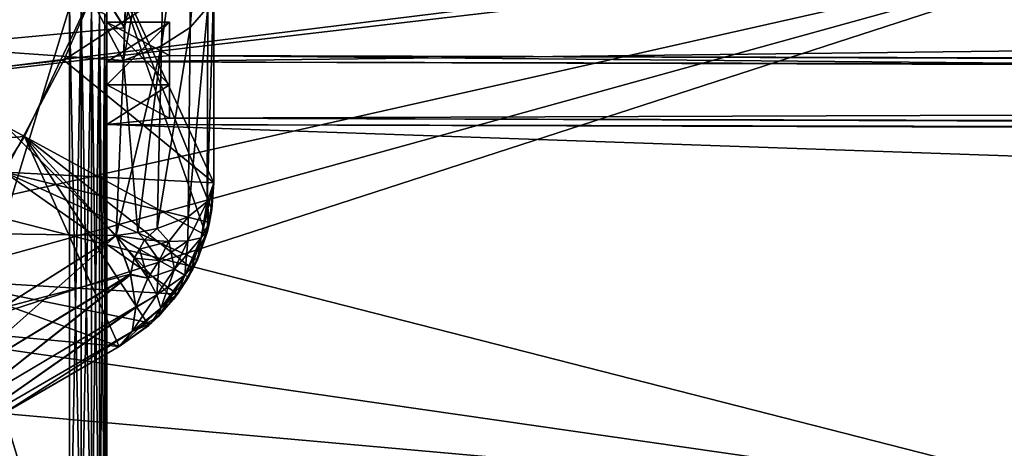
# Model space of a CAD drawing. Header units: metres. Extents: x -31 to 116, y -82 to 82.
# Tile 580 of 656: x 11.81 to 19.63, y -8.95 to -5.54. Entities that reach past the tile are written whole.
import ezdxf

# ---------------------------------------------------------------- set-up
doc = ezdxf.new("R2010")
doc.units = ezdxf.units.M
doc.layers.add('solid_80000000GA_10_1', color=7, linetype='CONTINUOUS')

msp = doc.modelspace()

# ---------------------------------------------------------------- linework, layer by layer
at = {"layer": 'solid_80000000GA_10_1'}
for points in [[(13.35, 6.841601, 81.453682), (13.35, -6.841601, 81.453682), (13.35, -6.841601, 67.580986)], [(13.35, 6.841601, 67.580986), (13.35, 6.841601, 81.453682), (13.35, -6.841601, 67.580986)], [(13.35, -5.267786, 66.841118), (13.35, 6.841601, 67.580986), (13.35, -6.841601, 67.580986)], [(13.35, 6.841601, 81.453682), (13.35, 5.101285, 81.711884), (13.35, -6.841601, 81.453682)], [(13.35, -6.841601, -81.453682), (13.35, 6.841601, -81.453682), (13.35, 6.841601, -67.580986)], [(13.35, -6.841601, -67.580986), (13.35, -6.841601, -81.453682), (13.35, 6.841601, -67.580986)], [(13.35, 5.267786, -66.841118), (13.35, -6.841601, -67.580986), (13.35, 6.841601, -67.580986)], [(13.35, -6.841601, -81.453682), (13.35, -5.101285, -81.711884), (13.35, 6.841601, -81.453682)], [(13.35, 5.267786, -66.841118), (13.35, -5.269455, -66.84185), (13.35, -6.841601, -67.580986)], [(13.35, 5.101285, 81.711884), (13.35, -5.089581, 81.713448), (13.35, -6.841601, 81.453682)], [(21, -4.767694, -60.582588), (8.5, -6.311974, -60.27401), (8.5, -3.160286, -60.521149)], [(21, -4.845559, 60.576412), (8.5, -3.160286, 60.521149), (8.5, -6.311974, 60.27401)], [(13.161722, -5.606143, 66.064606), (13.178867, -3.930921, 65.490601), (13.30658, -3.81399, 65.86869)], [(13.302156, -5.445621, 66.445374), (13.161722, -5.606143, 66.064606), (13.30658, -3.81399, 65.86869)], [(13.306579, -3.81399, -65.86869), (13.161722, -5.606143, -66.064606), (13.302156, -5.445621, -66.445374)], [(13.306579, -3.81399, -65.86869), (13.178867, -3.930921, -65.490601), (13.161722, -5.606143, -66.064606)], [(12.934679, -5.750931, 65.721146), (12.9718, -4.03747, 65.146065), (13.178867, -3.930921, 65.490601)], [(13.161722, -5.606143, 66.064606), (12.934679, -5.750931, 65.721146), (13.178867, -3.930921, 65.490601)], [(13.178867, -3.930921, -65.490601), (12.934679, -5.750932, -65.721146), (13.161722, -5.606143, -66.064606)], [(13.178867, -3.930921, -65.490601), (12.9718, -4.03747, -65.146065), (12.934679, -5.750932, -65.721146)], [(12.9718, -4.03747, 65.146065), (12.63256, -5.869177, 65.42942), (12.642657, -5.609816, 65.331367)], [(12.934679, -5.750931, 65.721146), (12.63256, -5.869177, 65.42942), (12.9718, -4.03747, 65.146065)], [(12.9718, -4.03747, -65.146065), (12.632561, -5.869144, -65.429413), (12.934679, -5.750932, -65.721146)], [(12.9718, -4.03747, -65.146065), (12.694963, -4.127536, -64.849106), (12.632561, -5.869144, -65.429413)], [(12.9718, -4.03747, 65.146065), (12.642657, -5.609816, 65.331367), (12.694963, -4.12756, 64.849113)], [(11.742736, -4.179841, -63.964466), (12.642675, -5.609376, -65.331207), (12.694963, -4.127536, -64.849106)], [(12.694963, -4.12756, 64.849113), (12.642657, -5.609816, 65.331367), (11.742736, -4.179841, 63.964466)], [(12.694963, -4.127536, -64.849106), (12.642675, -5.609376, -65.331207), (12.632561, -5.869144, -65.429413)], [(12.63256, -5.869177, 65.42942), (11.055272, -5.757071, 63.964466), (11.742736, -4.179841, 63.964466)], [(11.742736, -4.179841, -63.964466), (11.055272, -5.757071, -63.964466), (12.642675, -5.609376, -65.331207)], [(12.642657, -5.609816, 65.331367), (12.63256, -5.869177, 65.42942), (11.742736, -4.179841, 63.964466)], [(12.5, -4.60007, -58.449436), (12.5, -5.879835, -58.334595), (103, -4.786649, -60.811905)], [(12.5, -5.879835, 58.334595), (12.5, -4.60007, 58.449436), (103, -4.786808, 60.811893)], [(12.5, -5.564954, 55.338707), (12.5, -4.60007, 58.449436), (12.5, -5.879835, 58.334595)], [(12.5, -5.523805, 54.598438), (12.5, -4.60007, 58.449436), (12.5, -5.564954, 55.338707)], [(12.5, -5.564954, -55.338707), (12.5, -5.879835, -58.334595), (12.5, -4.60007, -58.449436)], [(12.5, -5.523805, -54.598438), (12.5, -5.564954, -55.338707), (12.5, -4.60007, -58.449436)], [(21, -4.767694, -60.582588), (21, -9.506505, -60.021713), (8.5, -6.311974, -60.27401)], [(9.940671, -4.709887, 82), (9.081097, -6.207486, 82), (12.563498, -4.940434, 82)], [(21, -4.845559, 60.576412), (8.261774, -8.368991, 60.020542), (8.077058, -9.038525, 59.921494)], [(21, -9.598451, 60.00708), (21, -4.845559, 60.576412), (8.077058, -9.038525, 59.921494)], [(21, -4.845559, 60.576412), (8.394072, -7.688742, 60.112804), (8.261774, -8.368991, 60.020542)], [(21, -4.845559, 60.576412), (8.5, -6.311974, 60.27401), (8.394072, -7.688742, 60.112804)], [(12.5, -5.879835, -58.334595), (92, -6.097442, -60.404987), (103, -4.786649, -60.811905)], [(92, -6.097442, 60.404987), (12.5, -5.879835, 58.334595), (103, -4.786808, 60.811893)], [(9.081097, -6.207486, 82), (12.159451, -5.864935, 82), (12.563498, -4.940434, 82)], [(13.35, -5.089581, 81.713448), (12.563498, -4.940434, 82), (12.159451, -5.864935, 82)], [(9.653408, -5.273681, -82), (12.519493, -5.05093, -82), (11.847364, -6.472245, -82)], [(13.290312, -7.26053, -81.40155), (11.847364, -6.472245, -82), (12.519493, -5.05093, -82)], [(13.35, -6.841601, -81.453682), (12.519493, -5.05093, -82), (13.35, -5.101285, -81.711884)], [(13.335076, -7.052669, -81.423027), (12.519493, -5.05093, -82), (13.35, -6.841601, -81.453682)], [(13.335076, -7.052669, -81.423027), (13.290312, -7.26053, -81.40155), (12.519493, -5.05093, -82)], [(13.35, -5.089581, 81.713448), (12.159451, -5.864935, 82), (13.35, -6.841601, 81.453682)], [(8.707303, -6.721757, -82), (9.653408, -5.273681, -82), (11.847364, -6.472245, -82)], [(13.298754, -6.987948, -67.151649), (13.35, -6.841601, -67.580986), (13.35, -5.269455, -66.84185)], [(13.302156, -5.445621, -66.445374), (13.298754, -6.987948, -67.151649), (13.35, -5.269455, -66.84185)], [(13.35, -5.267786, 66.841118), (13.35, -6.841601, 67.580986), (13.298991, -6.987988, 67.151604)], [(13.302156, -5.445621, 66.445374), (13.35, -5.267786, 66.841118), (13.298991, -6.987988, 67.151604)], [(10.7, -10.376119, -52.759483), (12.205235, -5.446113, -54.308723), (10.7, -5.439308, -54.283344)], [(10.7, -5.439308, 54.283344), (12.205235, -5.446113, 54.308723), (12.205235, -10.383694, 52.784668)], [(10.7, -10.374705, 52.759968), (10.7, -5.439308, 54.283344), (12.205235, -10.383694, 52.784668)], [(10.7, -10.376119, -52.759483), (12.205235, -10.383694, -52.784668), (12.205235, -5.446113, -54.308723)], [(12.205235, -5.446113, -54.308723), (12.205235, -10.383694, -52.784668), (12.296415, -5.450223, -54.324051)], [(12.296415, -10.06336, 52.912724), (12.205235, -10.383694, 52.784668), (12.205235, -5.446113, 54.308723)], [(12.296415, -10.06336, 52.912724), (12.205235, -5.446113, 54.308723), (12.296415, -5.450223, 54.324051)], [(12.205235, -10.383694, -52.784668), (12.296415, -10.06336, -52.912724), (12.296415, -5.450223, -54.324051)], [(12.296415, -5.450223, -54.324051), (12.296415, -10.06336, -52.912724), (12.378717, -5.461394, -54.365707)], [(12.296415, -5.450223, 54.324051), (12.378717, -5.461394, 54.365707), (12.378717, -10.077409, 52.953499)], [(12.296415, -10.06336, 52.912724), (12.296415, -5.450223, 54.324051), (12.378717, -10.077409, 52.953499)], [(12.296415, -10.06336, -52.912724), (12.378717, -10.077409, -52.953499), (12.378717, -5.461394, -54.365707)], [(12.378717, -5.461394, -54.365707), (12.378717, -10.077409, -52.953499), (12.443876, -5.478552, -54.429688)], [(12.378717, -5.461394, 54.365707), (12.443876, -5.478552, 54.429688), (12.443876, -10.098987, 53.016132)], [(12.378717, -10.077409, 52.953499), (12.378717, -5.461394, 54.365707), (12.443876, -10.098987, 53.016132)], [(13.302156, -5.445621, -66.445374), (13.147428, -7.110879, -66.733482), (13.298754, -6.987948, -67.151649)], [(13.302156, -5.445621, -66.445374), (13.161722, -5.606143, -66.064606), (13.147428, -7.110879, -66.733482)], [(13.302156, -5.445621, 66.445374), (13.298991, -6.987988, 67.151604), (13.147452, -7.11088, 66.733482)], [(13.302156, -5.445621, 66.445374), (13.147452, -7.11088, 66.733482), (13.161722, -5.606143, 66.064606)], [(12.378717, -10.077409, -52.953499), (12.443876, -10.098987, -53.016132), (12.443876, -5.478552, -54.429688)], [(12.443876, -5.478552, -54.429688), (12.443876, -10.098987, -53.016132), (12.485639, -5.500051, -54.509861)], [(12.443876, -5.478552, 54.429688), (12.485639, -5.500051, 54.509861), (12.485639, -10.126023, 53.094608)], [(12.443876, -10.098987, 53.016132), (12.443876, -5.478552, 54.429688), (12.485639, -10.126023, 53.094608)], [(12.443876, -10.098987, -53.016132), (12.485639, -10.126024, -53.094608), (12.485639, -5.500051, -54.509861)], [(12.485639, -5.500051, -54.509861), (12.485639, -10.126024, -53.094608), (12.5, -5.523805, -54.598438)], [(12.485639, -5.500051, 54.509861), (12.5, -5.523805, 54.598438), (12.5, -10.48393, 53.067383)], [(12.485639, -10.126023, 53.094608), (12.485639, -5.500051, 54.509861), (12.5, -10.48393, 53.067383)], [(12.485639, -10.126024, -53.094608), (12.5, -10.482507, -53.067871), (12.5, -5.523805, -54.598438)], [(12.5, -10.482507, -53.067871), (12.5, -5.564954, -55.338707), (12.5, -5.523805, -54.598438)], [(12.5, -5.523805, 54.598438), (12.5, -5.564954, 55.338707), (12.5, -6.062215, 55.286442)], [(12.5, -10.48393, 53.067383), (12.5, -5.523805, 54.598438), (12.5, -6.062215, 55.286442)], [(11.055272, -5.757071, -63.964466), (12.632561, -5.869144, -65.429413), (12.642675, -5.609376, -65.331207)], [(13, -5.828977, 57.850716), (12.5, -5.564954, 55.338707), (12.5, -5.879835, 58.334595)], [(13, -5.564954, -55.338707), (12.5, -5.879835, -58.334595), (12.5, -5.564954, -55.338707)], [(13, -5.564954, -55.338707), (13, -5.828977, -57.850716), (12.5, -5.879835, -58.334595)], [(12.5, -10.482507, -53.067871), (12.5, -6.062215, -55.286442), (12.5, -5.564954, -55.338707)], [(13, -5.564954, -55.338707), (12.5, -5.564954, -55.338707), (12.5, -6.062215, -55.286442)], [(13, -6.062215, -55.286442), (13, -5.564954, -55.338707), (12.5, -6.062215, -55.286442)], [(13, -6.062215, 55.286442), (12.5, -6.062215, 55.286442), (12.5, -5.564954, 55.338707)], [(13, -5.564954, 55.338707), (13, -6.062215, 55.286442), (12.5, -5.564954, 55.338707)], [(13, -5.828977, 57.850716), (13, -5.564954, 55.338707), (12.5, -5.564954, 55.338707)], [(13.161722, -5.606143, -66.064606), (12.90174, -7.202685, -66.349075), (13.147428, -7.110879, -66.733482)], [(13.161722, -5.606143, -66.064606), (12.934679, -5.750932, -65.721146), (12.90174, -7.202685, -66.349075)], [(13.161722, -5.606143, 66.064606), (13.147452, -7.11088, 66.733482), (12.901942, -7.202705, 66.348915)], [(13.161722, -5.606143, 66.064606), (12.901942, -7.202705, 66.348915), (12.934679, -5.750931, 65.721146)], [(13, -6.326238, -57.79845), (13, -5.828977, -57.850716), (13, -5.564954, -55.338707)], [(13, -6.326238, -57.79845), (13, -5.564954, -55.338707), (13, -6.062215, -55.286442)], [(13, -5.564954, 55.338707), (13, -6.326238, 57.79845), (13, -6.062215, 55.286442)], [(13, -5.828977, 57.850716), (13, -6.326238, 57.79845), (13, -5.564954, 55.338707)], [(11.055272, -5.757071, -63.964466), (10.157061, -7.224752, -63.964466), (12.57478, -7.260019, -66.020088)], [(12.57478, -7.260019, 66.020088), (11.651895, -7.845789, 65.547173), (11.055272, -5.757071, 63.964466)], [(12.63256, -5.869177, 65.42942), (12.57478, -7.260019, 66.020088), (11.055272, -5.757071, 63.964466)], [(11.055272, -5.757071, -63.964466), (12.57478, -7.260019, -66.020088), (12.632561, -5.869144, -65.429413)], [(12.934679, -5.750931, 65.721146), (12.57478, -7.260019, 66.020088), (12.63256, -5.869177, 65.42942)], [(12.934679, -5.750931, 65.721146), (12.746971, -7.235993, 66.17572), (12.57478, -7.260019, 66.020088)], [(12.934679, -5.750932, -65.721146), (12.632561, -5.869144, -65.429413), (12.746933, -7.235952, -66.175827)], [(12.934679, -5.750932, -65.721146), (12.746933, -7.235952, -66.175827), (12.90174, -7.202685, -66.349075)], [(12.934679, -5.750931, 65.721146), (12.901942, -7.202705, 66.348915), (12.746971, -7.235993, 66.17572)], [(9.081097, -6.207486, 82), (11.68735, -6.756908, 82), (12.159451, -5.864935, 82)], [(13.35, -6.841601, 81.453682), (12.159451, -5.864935, 82), (11.68735, -6.756908, 82)], [(13, -5.828977, 57.850716), (12.5, -5.879835, 58.334595), (92, -6.097442, 60.404987)], [(13, -5.828977, -57.850716), (92, -6.045214, -59.90807), (12.5, -5.879835, -58.334595)], [(13, -5.828977, 57.850716), (92, -6.097442, 60.404987), (92, -6.045214, 59.90807)], [(92, -6.542475, -59.855804), (92, -6.045214, -59.90807), (13, -5.828977, -57.850716)], [(13, -6.326238, -57.79845), (92, -6.542475, -59.855804), (13, -5.828977, -57.850716)], [(13, -5.828977, 57.850716), (92, -6.045214, 59.90807), (13, -6.326238, 57.79845)], [(92, -6.045214, -59.90807), (92, -6.097442, -60.404987), (12.5, -5.879835, -58.334595)], [(12.632561, -5.869144, -65.429413), (12.57478, -7.260019, -66.020088), (12.746933, -7.235952, -66.175827)], [(12.5, -10.48393, 53.067383), (12.5, -6.062215, 55.286442), (12.5, -6.377096, 58.28233)], [(13, -6.062215, 55.286442), (12.5, -6.377096, 58.28233), (12.5, -6.062215, 55.286442)], [(13, -6.062215, 55.286442), (13, -6.326238, 57.79845), (12.5, -6.377096, 58.28233)], [(12.5, -10.482507, -53.067871), (12.5, -6.377096, -58.28233), (12.5, -6.062215, -55.286442)], [(13, -6.326238, -57.79845), (12.5, -6.062215, -55.286442), (12.5, -6.377096, -58.28233)], [(13, -6.326238, -57.79845), (13, -6.062215, -55.286442), (12.5, -6.062215, -55.286442)], [(92, -6.045214, 59.90807), (92, -6.542475, 59.855804), (13, -6.326238, 57.79845)], [(8.394072, -7.688741, -60.112804), (8.5, -6.311974, -60.27401), (21, -9.506505, -60.021713)], [(13, -6.326238, 57.79845), (92, -6.542475, 59.855804), (12.5, -6.377096, 58.28233)], [(13, -6.326238, -57.79845), (12.5, -6.377096, -58.28233), (92, -6.594703, -60.352726)], [(13, -6.326238, -57.79845), (92, -6.594703, -60.352726), (92, -6.542475, -59.855804)], [(12.5, -6.377096, -58.28233), (12.5, -10.777946, -57.631004), (103, -9.542414, -60.248985)], [(92, -6.594703, -60.352726), (12.5, -6.377096, -58.28233), (103, -9.542414, -60.248985)], [(12.5, -6.377096, 58.28233), (92, -6.594703, 60.352726), (103, -9.542365, 60.248993)], [(12.5, -10.777929, 57.631008), (12.5, -6.377096, 58.28233), (103, -9.542365, 60.248993)], [(92, -6.542475, 59.855804), (92, -6.594703, 60.352726), (12.5, -6.377096, 58.28233)], [(12.5, -10.48393, 53.067383), (12.5, -6.377096, 58.28233), (12.5, -10.777929, 57.631008)], [(12.5, -10.482507, -53.067871), (12.5, -10.777946, -57.631004), (12.5, -6.377096, -58.28233)], [(8.707303, -6.721757, -82), (11.847364, -6.472245, -82), (10.88724, -7.982312, -82)], [(12.6, -8.140638, -81.453682), (10.88724, -7.982312, -82), (11.847364, -6.472245, -82)], [(13.184956, -7.525629, -81.388008), (11.847364, -6.472245, -82), (13.290312, -7.26053, -81.40155)], [(12.8337, -7.974002, -81.414314), (12.6, -8.140638, -81.453682), (11.847364, -6.472245, -82)], [(13.030804, -7.766643, -81.392258), (12.8337, -7.974002, -81.414314), (11.847364, -6.472245, -82)], [(13.184956, -7.525629, -81.388008), (13.030804, -7.766643, -81.392258), (11.847364, -6.472245, -82)], [(13.062881, -7.724165, 81.390129), (11.68735, -6.756908, 82), (11.14992, -7.611111, 82)], [(13.219734, -7.453016, 81.390038), (11.68735, -6.756908, 82), (13.062881, -7.724165, 81.390129)], [(13.316873, -7.155104, 81.411392), (11.68735, -6.756908, 82), (13.219734, -7.453016, 81.390038)], [(13.35, -6.841601, 81.453682), (11.68735, -6.756908, 82), (13.316873, -7.155104, 81.411392)], [(13.35, -6.841601, 67.580986), (13.317231, -7.153422, 67.580963), (13.250785, -7.276778, 67.21019)], [(13.298991, -6.987988, 67.151604), (13.35, -6.841601, 67.580986), (13.250785, -7.276778, 67.21019)], [(13.298754, -6.987948, -67.151649), (13.317221, -7.153473, -67.580963), (13.35, -6.841601, -67.580986)], [(13.316873, -7.155104, 81.411392), (13.317231, -7.153422, 67.580963), (13.35, -6.841601, 67.580986)], [(13.35, -6.841601, 81.453682), (13.316873, -7.155104, 81.411392), (13.35, -6.841601, 67.580986)], [(13.317221, -7.153473, -67.580963), (13.35, -6.841601, -81.453682), (13.35, -6.841601, -67.580986)], [(13.317221, -7.153473, -67.580963), (13.335076, -7.052669, -81.423027), (13.35, -6.841601, -81.453682)], [(13.298991, -6.987988, 67.151604), (13.250785, -7.276778, 67.21019), (13.145382, -7.302872, 66.865662)], [(13.147452, -7.11088, 66.733482), (13.298991, -6.987988, 67.151604), (13.145382, -7.302872, 66.865662)], [(13.298754, -6.987948, -67.151649), (13.145387, -7.302859, -66.865662), (13.25079, -7.276761, -67.21019)], [(13.298754, -6.987948, -67.151649), (13.147428, -7.110879, -66.733482), (13.145387, -7.302859, -66.865662)], [(13.298754, -6.987948, -67.151649), (13.25079, -7.276761, -67.21019), (13.299603, -7.227152, -67.580963)], [(13.298754, -6.987948, -67.151649), (13.299603, -7.227152, -67.580963), (13.317221, -7.153473, -67.580963)], [(13.147428, -7.110879, -66.733482), (12.90174, -7.202685, -66.349075), (12.992987, -7.307813, -66.550926)], [(12.901942, -7.202705, 66.348915), (13.147452, -7.11088, 66.733482), (12.992983, -7.307821, 66.550926)], [(13.147452, -7.11088, 66.733482), (13.145382, -7.302872, 66.865662), (12.992983, -7.307821, 66.550926)], [(13.147428, -7.110879, -66.733482), (12.992987, -7.307813, -66.550926), (13.145387, -7.302859, -66.865662)], [(13.299603, -7.227152, -67.580963), (13.290312, -7.26053, -81.40155), (13.335076, -7.052669, -81.423027)], [(13.299603, -7.227152, -67.580963), (13.335076, -7.052669, -81.423027), (13.317221, -7.153473, -67.580963)], [(13.316873, -7.155104, 81.411392), (13.219734, -7.453016, 81.390038), (13.299601, -7.227161, 67.580963)], [(13.317231, -7.153422, 67.580963), (13.299601, -7.227161, 67.580963), (13.250785, -7.276778, 67.21019)], [(13.316873, -7.155104, 81.411392), (13.299601, -7.227161, 67.580963), (13.317231, -7.153422, 67.580963)], [(10.157061, -7.224752, -63.964466), (11.66507, -7.837452, -65.553452), (12.57478, -7.260019, -66.020088)], [(11.213963, -8.468192, 65.616425), (11.651895, -7.845789, 65.547173), (12.57478, -7.260019, 66.020088)], [(12.688976, -7.571693, 66.349335), (11.213963, -8.468192, 65.616425), (12.57478, -7.260019, 66.020088)], [(11.66507, -7.837452, -65.553452), (12.68792, -7.567412, -66.343689), (12.57478, -7.260019, -66.020088)], [(12.746933, -7.235952, -66.175827), (12.57478, -7.260019, -66.020088), (12.801025, -7.293243, -66.268539)], [(12.746971, -7.235993, 66.17572), (12.801023, -7.293247, 66.268539), (12.57478, -7.260019, 66.020088)], [(12.716982, -7.438857, 66.268517), (12.688976, -7.571693, 66.349335), (12.57478, -7.260019, 66.020088)], [(12.760641, -7.366997, 66.26712), (12.57478, -7.260019, 66.020088), (12.801023, -7.293247, 66.268539)], [(12.716982, -7.438857, 66.268517), (12.57478, -7.260019, 66.020088), (12.760641, -7.366997, 66.26712)], [(12.716983, -7.438856, -66.268517), (12.57478, -7.260019, -66.020088), (12.68792, -7.567412, -66.343689)], [(12.760642, -7.366995, -66.26712), (12.801025, -7.293243, -66.268539), (12.57478, -7.260019, -66.020088)], [(12.716983, -7.438856, -66.268517), (12.760642, -7.366995, -66.26712), (12.57478, -7.260019, -66.020088)], [(12.90174, -7.202685, -66.349075), (12.746933, -7.235952, -66.175827), (12.801025, -7.293243, -66.268539)], [(12.746971, -7.235993, 66.17572), (12.901942, -7.202705, 66.348915), (12.801023, -7.293247, 66.268539)], [(12.901942, -7.202705, 66.348915), (12.992983, -7.307821, 66.550926), (12.801023, -7.293247, 66.268539)], [(12.90174, -7.202685, -66.349075), (12.801025, -7.293243, -66.268539), (12.992987, -7.307813, -66.550926)], [(13.119682, -7.573283, 67.203819), (13.250785, -7.276778, 67.21019), (13.299601, -7.227161, 67.580963)], [(13.220336, -7.451666, 67.580971), (13.119682, -7.573283, 67.203819), (13.299601, -7.227161, 67.580963)], [(13.220317, -7.451708, -67.580971), (13.184956, -7.525629, -81.388008), (13.290312, -7.26053, -81.40155)], [(13.219734, -7.453016, 81.390038), (13.220336, -7.451666, 67.580971), (13.299601, -7.227161, 67.580963)], [(13.220317, -7.451708, -67.580971), (13.290312, -7.26053, -81.40155), (13.299603, -7.227152, -67.580963)], [(13.220317, -7.451708, -67.580971), (13.299603, -7.227152, -67.580963), (13.25079, -7.276761, -67.21019)], [(12.760641, -7.366997, 66.26712), (12.801023, -7.293247, 66.268539), (12.992983, -7.307821, 66.550926)], [(12.916565, -7.456676, 66.546402), (12.760641, -7.366997, 66.26712), (12.992983, -7.307821, 66.550926)], [(12.760642, -7.366995, -66.26712), (12.916569, -7.45667, -66.546402), (12.801025, -7.293243, -66.268539)], [(12.916569, -7.45667, -66.546402), (12.992987, -7.307813, -66.550926), (12.801025, -7.293243, -66.268539)], [(12.916565, -7.456676, 66.546402), (12.992983, -7.307821, 66.550926), (13.145382, -7.302872, 66.865662)], [(13.038591, -7.526787, 66.858658), (12.916565, -7.456676, 66.546402), (13.145382, -7.302872, 66.865662)], [(12.916569, -7.45667, -66.546402), (13.038596, -7.526779, -66.858658), (12.992987, -7.307813, -66.550926)], [(13.038596, -7.526779, -66.858658), (13.145387, -7.302859, -66.865662), (12.992987, -7.307813, -66.550926)], [(13.038591, -7.526787, 66.858658), (13.145382, -7.302872, 66.865662), (13.250785, -7.276778, 67.21019)], [(13.119682, -7.573283, 67.203819), (13.038591, -7.526787, 66.858658), (13.250785, -7.276778, 67.21019)], [(13.038596, -7.526779, -66.858658), (13.119688, -7.573273, -67.203819), (13.145387, -7.302859, -66.865662)], [(13.119688, -7.573273, -67.203819), (13.25079, -7.276761, -67.21019), (13.145387, -7.302859, -66.865662)], [(13.119688, -7.573273, -67.203819), (13.149763, -7.590343, -67.580971), (13.25079, -7.276761, -67.21019)], [(13.149763, -7.590343, -67.580971), (13.220317, -7.451708, -67.580971), (13.25079, -7.276761, -67.21019)], [(12.716982, -7.438857, 66.268517), (12.760641, -7.366997, 66.26712), (12.916565, -7.456676, 66.546402)], [(12.716983, -7.438856, -66.268517), (12.825963, -7.597346, -66.550858), (12.760642, -7.366995, -66.26712)], [(12.825963, -7.597346, -66.550858), (12.916569, -7.45667, -66.546402), (12.760642, -7.366995, -66.26712)], [(12.716983, -7.438856, -66.268517), (12.68792, -7.567412, -66.343689), (12.825963, -7.597346, -66.550858)], [(12.825962, -7.597348, 66.550858), (12.688976, -7.571693, 66.349335), (12.716982, -7.438857, 66.268517)], [(12.825962, -7.597348, 66.550858), (12.716982, -7.438857, 66.268517), (12.916565, -7.456676, 66.546402)], [(12.825962, -7.597348, 66.550858), (12.916565, -7.456676, 66.546402), (13.038591, -7.526787, 66.858658)], [(12.825963, -7.597346, -66.550858), (12.898307, -7.731389, -66.865562), (12.916569, -7.45667, -66.546402)], [(12.898307, -7.731389, -66.865562), (13.038596, -7.526779, -66.858658), (12.916569, -7.45667, -66.546402)], [(13.219734, -7.453016, 81.390038), (13.062881, -7.724165, 81.390129), (13.149756, -7.590355, 67.580971)], [(13.220336, -7.451666, 67.580971), (13.149756, -7.590355, 67.580971), (13.119682, -7.573283, 67.203819)], [(13.219734, -7.453016, 81.390038), (13.149756, -7.590355, 67.580971), (13.220336, -7.451666, 67.580971)], [(13.149763, -7.590343, -67.580971), (13.184956, -7.525629, -81.388008), (13.220317, -7.451708, -67.580971)], [(11.66507, -7.837452, -65.553452), (11.213963, -8.468192, -65.616425), (12.68792, -7.567412, -66.343689)], [(11.266676, -8.695386, -65.987511), (12.68792, -7.567412, -66.343689), (11.213963, -8.468192, -65.616425)], [(11.266676, -8.695386, 65.987511), (11.213963, -8.468192, 65.616425), (12.688976, -7.571693, 66.349335)], [(11.266676, -8.695386, -65.987511), (12.731704, -7.826171, -66.725502), (12.68792, -7.567412, -66.343689)], [(12.731694, -7.826153, 66.72551), (11.266676, -8.695386, 65.987511), (12.688976, -7.571693, 66.349335)], [(12.825963, -7.597346, -66.550858), (12.68792, -7.567412, -66.343689), (12.731704, -7.826171, -66.725502)], [(12.825962, -7.597348, 66.550858), (12.731694, -7.826153, 66.72551), (12.688976, -7.571693, 66.349335)], [(12.898304, -7.731392, 66.86557), (12.825962, -7.597348, 66.550858), (13.038591, -7.526787, 66.858658)], [(12.898304, -7.731392, 66.86557), (13.038591, -7.526787, 66.858658), (13.119682, -7.573283, 67.203819)], [(12.928859, -7.835372, 67.210106), (12.898304, -7.731392, 66.86557), (13.119682, -7.573283, 67.203819)], [(12.898307, -7.731389, -66.865562), (12.928863, -7.835368, -67.210106), (13.038596, -7.526779, -66.858658)], [(12.910753, -7.902167, -67.580978), (13.063525, -7.723279, -67.580971), (13.119688, -7.573273, -67.203819)], [(12.928863, -7.835368, -67.210106), (12.910753, -7.902167, -67.580978), (13.119688, -7.573273, -67.203819)], [(12.928859, -7.835372, 67.210106), (13.119682, -7.573283, 67.203819), (13.149756, -7.590355, 67.580971)], [(12.928863, -7.835368, -67.210106), (13.119688, -7.573273, -67.203819), (13.038596, -7.526779, -66.858658)], [(13.063525, -7.723279, -67.580971), (13.030804, -7.766643, -81.392258), (13.184956, -7.525629, -81.388008)], [(13.063525, -7.723279, -67.580971), (13.184956, -7.525629, -81.388008), (13.149763, -7.590343, -67.580971)], [(13.063525, -7.723279, -67.580971), (13.149763, -7.590343, -67.580971), (13.119688, -7.573273, -67.203819)], [(11.14992, -7.611111, 82), (11.53445, -8.755835, 81.64283), (12.6, -8.140638, 81.453682)], [(12.853692, -7.956321, 81.41156), (11.14992, -7.611111, 82), (12.6, -8.140638, 81.453682)], [(13.062881, -7.724165, 81.390129), (11.14992, -7.611111, 82), (12.853692, -7.956321, 81.41156)], [(12.898304, -7.731392, 66.86557), (12.731694, -7.826153, 66.72551), (12.825962, -7.597348, 66.550858)], [(12.825963, -7.597346, -66.550858), (12.731704, -7.826171, -66.725502), (12.731833, -7.830669, -66.733475)], [(12.825963, -7.597346, -66.550858), (12.731833, -7.830669, -66.733475), (12.898307, -7.731389, -66.865562)], [(13.063496, -7.72332, 67.580971), (12.928859, -7.835372, 67.210106), (13.149756, -7.590355, 67.580971)], [(13.062881, -7.724165, 81.390129), (13.063496, -7.72332, 67.580971), (13.149756, -7.590355, 67.580971)], [(8.261775, -8.368987, -60.020542), (8.394072, -7.688741, -60.112804), (21, -9.506505, -60.021713)], [(12.898304, -7.731392, 66.86557), (12.700978, -8.023229, 67.15181), (12.73182, -7.830651, 66.733475)], [(12.928859, -7.835372, 67.210106), (12.700978, -8.023229, 67.15181), (12.898304, -7.731392, 66.86557)], [(12.898307, -7.731389, -66.865562), (12.731833, -7.830669, -66.733475), (12.702137, -8.021028, -67.145256)], [(12.898307, -7.731389, -66.865562), (12.702137, -8.021028, -67.145256), (12.928863, -7.835368, -67.210106)], [(12.898304, -7.731392, 66.86557), (12.73182, -7.830651, 66.733475), (12.731694, -7.826153, 66.72551)], [(13.062881, -7.724165, 81.390129), (12.853692, -7.956321, 81.41156), (12.91074, -7.902181, 67.580978)], [(13.063496, -7.72332, 67.580971), (12.91074, -7.902181, 67.580978), (12.928859, -7.835372, 67.210106)], [(13.062881, -7.724165, 81.390129), (12.91074, -7.902181, 67.580978), (13.063496, -7.72332, 67.580971)], [(12.910753, -7.902167, -67.580978), (13.030804, -7.766643, -81.392258), (13.063525, -7.723279, -67.580971)], [(12.853695, -7.956318, -67.580978), (12.8337, -7.974002, -81.414314), (13.030804, -7.766643, -81.392258)], [(12.853695, -7.956318, -67.580978), (13.030804, -7.766643, -81.392258), (12.910753, -7.902167, -67.580978)], [(12.731694, -7.826153, 66.72551), (11.255753, -8.861949, 66.393349), (11.266676, -8.695386, 65.987511)], [(12.73182, -7.830651, 66.733475), (11.255753, -8.861949, 66.393349), (12.731694, -7.826153, 66.72551)], [(11.255753, -8.861949, -66.393349), (12.731704, -7.826171, -66.725502), (11.266676, -8.695386, -65.987511)], [(11.255753, -8.861949, -66.393349), (12.702137, -8.021028, -67.145256), (12.731704, -7.826171, -66.725502)], [(12.73182, -7.830651, 66.733475), (12.700978, -8.023229, 67.15181), (11.255753, -8.861949, 66.393349)], [(12.928863, -7.835368, -67.210106), (12.702137, -8.021028, -67.145256), (12.6, -8.140638, -67.580978)], [(12.853695, -7.956318, -67.580978), (12.928863, -7.835368, -67.210106), (12.6, -8.140638, -67.580978)], [(12.91074, -7.902181, 67.580978), (12.700978, -8.023229, 67.15181), (12.928859, -7.835372, 67.210106)], [(12.702137, -8.021028, -67.145256), (12.731833, -7.830669, -66.733475), (12.731704, -7.826171, -66.725502)], [(12.853695, -7.956318, -67.580978), (12.910753, -7.902167, -67.580978), (12.928863, -7.835368, -67.210106)], [(12.853695, -7.956318, -67.580978), (12.6, -8.140638, -67.580978), (12.8337, -7.974002, -81.414314)], [(12.853692, -7.956321, 81.41156), (12.6, -8.140638, 81.453682), (12.853654, -7.956356, 67.580978)], [(12.853654, -7.956356, 67.580978), (12.6, -8.140638, 81.453682), (12.6, -8.140638, 67.580978)], [(12.853654, -7.956356, 67.580978), (12.6, -8.140638, 67.580978), (12.700978, -8.023229, 67.15181)], [(12.6, -8.140638, -67.580978), (12.6, -8.140638, -81.453682), (12.8337, -7.974002, -81.414314)], [(12.853654, -7.956356, 67.580978), (12.700978, -8.023229, 67.15181), (12.91074, -7.902181, 67.580978)], [(12.853692, -7.956321, 81.41156), (12.853654, -7.956356, 67.580978), (12.91074, -7.902181, 67.580978)], [(12.6, -8.140638, -81.453682), (11.534207, -8.755975, -81.642868), (10.88724, -7.982312, -82)], [(11.255753, -8.861949, -66.393349), (11.651099, -8.688487, -67.049789), (12.702137, -8.021028, -67.145256)], [(11.255753, -8.861949, 66.393349), (12.700978, -8.023229, 67.15181), (11.650618, -8.688766, 67.049538)], [(12.700978, -8.023229, 67.15181), (12.6, -8.140638, 67.580978), (11.650618, -8.688766, 67.049538)], [(12.702137, -8.021028, -67.145256), (11.651099, -8.688487, -67.049789), (12.6, -8.140638, -67.580978)], [(12.6, -8.140638, 67.580978), (0, -15.415252, 67.784035), (2.518857, -13.960989, 66.651329)], [(12.6, -8.140638, 81.453682), (0, -15.415252, 81.302902), (0, -15.415252, 67.784035)], [(12.6, -8.140638, 67.580978), (12.6, -8.140638, 81.453682), (0, -15.415252, 67.784035)], [(12.6, -8.140638, 81.453682), (1.262316, -14.686454, 81.548462), (0, -15.415252, 81.302902)], [(0, -15.415252, -81.302902), (1.261851, -14.686722, -81.548378), (12.6, -8.140638, -81.453682)], [(12.6, -8.140638, -67.580978), (0, -15.415252, -81.302902), (12.6, -8.140638, -81.453682)], [(12.6, -8.140638, -67.580978), (0, -15.415252, -67.784035), (0, -15.415252, -81.302902)], [(12.6, -8.140638, -67.580978), (11.651099, -8.688487, -67.049789), (0, -15.415252, -67.784035)], [(1.261851, -14.686722, -81.548378), (11.534207, -8.755975, -81.642868), (12.6, -8.140638, -81.453682)], [(12.6, -8.140638, 81.453682), (11.53445, -8.755835, 81.64283), (1.262316, -14.686454, 81.548462)], [(11.650618, -8.688766, 67.049538), (12.6, -8.140638, 67.580978), (2.518857, -13.960989, 66.651329)], [(8.077059, -9.038522, -59.921494), (8.261775, -8.368987, -60.020542), (21, -9.506505, -60.021713)]]:
    msp.add_3dface(points, dxfattribs=at)

doc.saveas('drawing.dxf')
